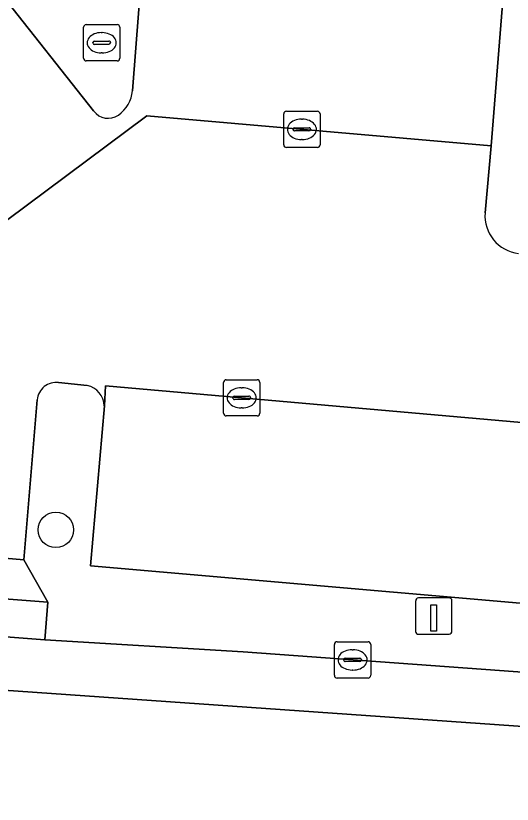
# Model space of a CAD drawing. Extents: x 159960 to 160866, y 382700 to 383354.
# Drawn here: x 160600.14 to 160613.82, y 382936.45 to 382958.19 of the extents above; entities that cross this region are included whole.
import ezdxf

# ---------------------------------------------------------------- set-up
doc = ezdxf.new("R2010")
doc.units = 0
for name, color, linetype in [('IMGEO_Boom', 7, 'Continuous'), ('IMGEO_Kolk', 7, 'Continuous'), ('IMGEO_Laadpaal', 7, 'Continuous'), ('IMGEO_Parkeervlak_open', 7, 'Continuous'), ('IMGEO_Rijbaan_lokaal_gesloten', 7, 'Continuous'), ('IMGEO_Rijbaan_lokaal_open', 7, 'Continuous'), ('IMGEO_Rioolput', 7, 'Continuous'), ('IMGEO_Voetpad_open', 7, 'Continuous')]:
    doc.layers.add(name, color=color, linetype=linetype)

msp = doc.modelspace()

# ---------------------------------------------------------------- linework, layer by layer
at = {"layer": 'IMGEO_Boom'}
msp.add_circle((160601.244, 382944.017), 0.489, dxfattribs=at)
at = {"layer": 'IMGEO_Kolk'}
for p, q in [((160607.599, 382955.561), (160608.451, 382955.561)), ((160607.524, 382954.635), (160607.524, 382955.487)), ((160608.012, 382955.341), (160608.037, 382955.341)), ((160608.525, 382955.487), (160608.525, 382954.635)), ((160607.826, 382955.104), (160608.224, 382955.104)), ((160607.783, 382955.055), (160607.783, 382955.067)), ((160608.221, 382955.018), (160607.823, 382955.018)), ((160608.267, 382955.067), (160608.267, 382955.055)), ((160608.035, 382954.781), (160608.01, 382954.781)), ((160608.451, 382954.561), (160607.599, 382954.561)), ((160605.941, 382948.158), (160606.793, 382948.158)), ((160605.866, 382947.232), (160605.866, 382948.084)), ((160606.354, 382947.938), (160606.379, 382947.938)), ((160606.867, 382948.084), (160606.867, 382947.232)), ((160606.125, 382947.652), (160606.125, 382947.664)), ((160606.563, 382947.615), (160606.165, 382947.615)), ((160606.168, 382947.701), (160606.566, 382947.701)), ((160606.609, 382947.664), (160606.609, 382947.652)), ((160606.377, 382947.378), (160606.352, 382947.378)), ((160606.793, 382947.158), (160605.941, 382947.158)), ((160608.921, 382940.007), (160608.921, 382940.859)), ((160608.996, 382940.933), (160609.848, 382940.933)), ((160609.922, 382940.859), (160609.922, 382940.007)), ((160609.409, 382940.713), (160609.434, 382940.713)), ((160609.18, 382940.427), (160609.18, 382940.439)), ((160609.618, 382940.39), (160609.22, 382940.39)), ((160609.223, 382940.476), (160609.621, 382940.476)), ((160609.664, 382940.439), (160609.664, 382940.427)), ((160609.432, 382940.153), (160609.407, 382940.153)), ((160609.848, 382939.933), (160608.996, 382939.933))]:
    msp.add_line(p, q, dxfattribs=at)
for points in [[(160607.599, 382955.561), (160608.451, 382955.561)], [(160607.524, 382954.635), (160607.524, 382955.487)], [(160608.525, 382955.487), (160608.525, 382954.635)], [(160608.451, 382954.561), (160607.599, 382954.561)], [(160605.941, 382948.158), (160606.793, 382948.158)], [(160605.866, 382947.232), (160605.866, 382948.084)], [(160606.867, 382948.084), (160606.867, 382947.232)], [(160606.793, 382947.158), (160605.941, 382947.158)], [(160608.921, 382940.007), (160608.921, 382940.859)], [(160608.996, 382940.933), (160609.848, 382940.933)], [(160609.922, 382940.859), (160609.922, 382940.007)], [(160609.848, 382939.933), (160608.996, 382939.933)]]:
    msp.add_lwpolyline(points, dxfattribs=at)
for centre, radius, start, end in [((160607.601, 382955.485), 0.0765, 91.552, 178.448), ((160607.601, 382955.485), 0.0765, 91.552, 178.448), ((160608.449, 382955.485), 0.0765, 1.552, 88.448), ((160608.449, 382955.485), 0.0765, 1.552, 88.448), ((160607.823, 382955.064), 0.0403, 85.8775, 175.7526), ((160608.228, 382955.066), 0.0386, 1.7309, 96.639), ((160607.82, 382955.054), 0.0366, 178.938, 274.7102), ((160608.224, 382955.061), 0.043, 264.8664, 352.4533), ((160607.601, 382954.637), 0.0765, 181.552, 268.448), ((160607.601, 382954.637), 0.0765, 181.552, 268.448), ((160608.449, 382954.637), 0.0765, 271.552, 358.448), ((160608.449, 382954.637), 0.0765, 271.552, 358.448), ((160605.943, 382948.082), 0.0765, 91.552, 178.448), ((160605.943, 382948.082), 0.0765, 91.552, 178.448), ((160606.791, 382948.082), 0.0765, 1.552, 88.448), ((160606.791, 382948.082), 0.0765, 1.552, 88.448), ((160606.165, 382947.661), 0.0403, 85.8775, 175.7526), ((160606.162, 382947.651), 0.0366, 178.938, 274.7102), ((160606.566, 382947.658), 0.043, 264.8664, 352.4533), ((160606.57, 382947.663), 0.0386, 1.7309, 96.639), ((160605.943, 382947.234), 0.0765, 181.552, 268.448), ((160605.943, 382947.234), 0.0765, 181.552, 268.448), ((160606.791, 382947.234), 0.0765, 271.552, 358.448), ((160606.791, 382947.234), 0.0765, 271.552, 358.448), ((160608.998, 382940.857), 0.0765, 91.552, 178.448), ((160608.998, 382940.857), 0.0765, 91.552, 178.448), ((160609.846, 382940.857), 0.0765, 1.552, 88.448), ((160609.846, 382940.857), 0.0765, 1.552, 88.448), ((160609.22, 382940.436), 0.0403, 85.8775, 175.7526), ((160609.217, 382940.426), 0.0366, 178.938, 274.7102), ((160609.621, 382940.433), 0.043, 264.8664, 352.4533), ((160609.625, 382940.438), 0.0386, 1.7309, 96.639), ((160608.998, 382940.009), 0.0765, 181.552, 268.448), ((160608.998, 382940.009), 0.0765, 181.552, 268.448), ((160609.846, 382940.009), 0.0765, 271.552, 358.448), ((160609.846, 382940.009), 0.0765, 271.552, 358.448)]:
    msp.add_arc(centre, radius, start, end, dxfattribs=at)
for centre, major_axis, ratio, start_param, end_param in [((160608.011, 382955.061), (-0.387, 0.002), 0.722429, 4.712389, 7.853982), ((160608.036, 382955.061), (-0.39, 0.002), 0.717154, 1.570796, 4.712389), ((160606.353, 382947.658), (-0.387, 0.002), 0.722429, 4.712389, 7.853982), ((160606.378, 382947.658), (-0.39, 0.002), 0.717154, 1.570796, 4.712389), ((160609.408, 382940.433), (-0.387, 0.002), 0.722429, 4.712389, 7.853982), ((160609.433, 382940.433), (-0.39, 0.002), 0.717154, 1.570796, 4.712389)]:
    msp.add_ellipse(centre, major_axis=major_axis, ratio=ratio, start_param=start_param, end_param=end_param, dxfattribs=at)
at = {"layer": 'IMGEO_Laadpaal'}
for p, q in [((160611.16, 382942.057), (160611.16, 382941.216)), ((160611.16, 382942.057), (160611.16, 382941.216)), ((160612.076, 382942.141), (160611.235, 382942.141)), ((160612.076, 382942.141), (160611.235, 382942.141)), ((160612.16, 382941.225), (160612.16, 382942.066)), ((160612.16, 382941.225), (160612.16, 382942.066)), ((160611.244, 382941.141), (160612.085, 382941.141)), ((160611.244, 382941.141), (160612.085, 382941.141))]:
    msp.add_line(p, q, dxfattribs=at)
msp.add_lwpolyline([(160611.575, 382941.954), (160611.735, 382941.954), (160611.735, 382941.221), (160611.575, 382941.221), (160611.575, 382941.954)], dxfattribs=at)
for centre, start, end in [((160611.238, 382942.063), 92.4484, 184.2845), ((160611.238, 382942.063), 92.4484, 184.2845), ((160612.082, 382942.063), 2.4484, 94.2845), ((160612.082, 382942.063), 2.4484, 94.2845), ((160611.238, 382941.219), 182.4484, 274.2845), ((160611.238, 382941.219), 182.4484, 274.2845), ((160612.082, 382941.219), 272.4484, 4.2845), ((160612.082, 382941.219), 272.4484, 4.2845)]:
    msp.add_arc(centre, 0.0779, start, end, dxfattribs=at)
at = {"layer": 'IMGEO_Parkeervlak_open'}
for points in [[(160593.122, 382948.675), (160588.731, 382949.069), (160588.292, 382944.252), (160593.967, 382943.753), (160594.384, 382948.45), (160603.756, 382955.43), (160613.241, 382954.607), (160613.647, 382959.665), (160603.695, 382960.517), (160603.358, 382956.122)], [(160602.285, 382955.567), (160599.752, 382958.776), (160591.899, 382952.862), (160593.973, 382950.153)], [(160619.805, 382946.477), (160602.611, 382947.99), (160602.581, 382947.441), (160602.201, 382943.028), (160618.896, 382941.572), (160619.217, 382945.98)]]:
    msp.add_lwpolyline(points, dxfattribs=at)
for centre, radius, start, end in [((160602.423, 382956.223), 0.941, 305.3435, 353.8232), ((160602.682, 382955.855), 0.49, 215.9641, 305.5475)]:
    msp.add_arc(centre, radius, start, end, dxfattribs=at)
at = {"layer": 'IMGEO_Rijbaan_lokaal_gesloten'}
msp.add_lwpolyline([(160593.024, 382941.591), (160585.755, 382942.145), (160585.624, 382940.588), (160616.611, 382938.423), (160616.753, 382939.899), (160606.405, 382940.651), (160600.944, 382940.986)], close=True, dxfattribs=at)
at = {"layer": 'IMGEO_Rijbaan_lokaal_open'}
for points in [[(160613.072, 382952.763), (160613.241, 382954.607), (160603.756, 382955.43), (160594.384, 382948.45), (160593.967, 382943.753), (160600.36, 382943.19), (160600.729, 382947.602)], [(160602.581, 382947.441), (160602.611, 382947.99), (160619.805, 382946.477), (160621.318, 382946.33), (160621.992, 382953.842), (160616.86, 382954.301), (160616.609, 382952.466)], [(160601.322, 382948.082), (160602.111, 382947.999)], [(160618.276, 382939.806), (160617.697, 382939.83), (160616.753, 382939.899), (160616.611, 382938.423), (160585.624, 382940.588), (160585.337, 382937.184), (160616.323, 382934.993), (160616.183, 382933.536), (160616.551, 382933.511), (160617.055, 382933.476)]]:
    msp.add_lwpolyline(points, dxfattribs=at)
for centre, radius, start, end in [((160614.121, 382952.681), 1.052, 175.5216, 263.1125), ((160601.259, 382947.553), 0.532, 83.2178, 174.7586), ((160601.989, 382947.419), 0.592, 2.1067, 78.1078)]:
    msp.add_arc(centre, radius, start, end, dxfattribs=at)
at = {"layer": 'IMGEO_Rioolput'}
for p, q in [((160602.083, 382957.948), (160602.935, 382957.948)), ((160602.008, 382957.022), (160602.008, 382957.874)), ((160602.496, 382957.728), (160602.521, 382957.728)), ((160603.009, 382957.874), (160603.009, 382957.022)), ((160602.267, 382957.442), (160602.267, 382957.454)), ((160602.705, 382957.405), (160602.307, 382957.405)), ((160602.31, 382957.491), (160602.708, 382957.491)), ((160602.751, 382957.454), (160602.751, 382957.442)), ((160602.519, 382957.168), (160602.494, 382957.168)), ((160602.935, 382956.948), (160602.083, 382956.948))]:
    msp.add_line(p, q, dxfattribs=at)
for points in [[(160602.083, 382957.948), (160602.935, 382957.948)], [(160602.008, 382957.022), (160602.008, 382957.874)], [(160603.009, 382957.874), (160603.009, 382957.022)], [(160602.935, 382956.948), (160602.083, 382956.948)]]:
    msp.add_lwpolyline(points, dxfattribs=at)
for centre, radius, start, end in [((160602.085, 382957.872), 0.0765, 91.552, 178.448), ((160602.085, 382957.872), 0.0765, 91.552, 178.448), ((160602.933, 382957.872), 0.0765, 1.552, 88.448), ((160602.933, 382957.872), 0.0765, 1.552, 88.448), ((160602.307, 382957.451), 0.0403, 85.8775, 175.7526), ((160602.304, 382957.441), 0.0366, 178.938, 274.7102), ((160602.708, 382957.448), 0.043, 264.8664, 352.4533), ((160602.712, 382957.453), 0.0386, 1.7309, 96.639), ((160602.085, 382957.024), 0.0765, 181.552, 268.448), ((160602.085, 382957.024), 0.0765, 181.552, 268.448), ((160602.933, 382957.024), 0.0765, 271.552, 358.448), ((160602.933, 382957.024), 0.0765, 271.552, 358.448)]:
    msp.add_arc(centre, radius, start, end, dxfattribs=at)
for centre, major_axis, ratio, start_param, end_param in [((160602.495, 382957.448), (-0.387, 0.002), 0.722429, 4.712389, 7.853982), ((160602.52, 382957.448), (-0.39, 0.002), 0.717154, 1.570796, 4.712389)]:
    msp.add_ellipse(centre, major_axis=major_axis, ratio=ratio, start_param=start_param, end_param=end_param, dxfattribs=at)
at = {"layer": 'IMGEO_Voetpad_open'}
for points in [[(160634.735, 382958.383), (160637.416, 382958.19), (160637.67, 382961.705), (160602.645, 382964.701), (160588.123, 382953.831), (160583.476, 382950.353), (160583.106, 382945.445), (160582.943, 382942.36), (160585.755, 382942.145), (160593.024, 382941.591), (160593.103, 382942.628), (160601.023, 382942.023), (160600.36, 382943.19), (160593.967, 382943.753), (160588.292, 382944.252), (160588.731, 382949.069), (160593.122, 382948.675)], [(160603.358, 382956.122), (160603.695, 382960.517), (160613.647, 382959.665), (160613.241, 382954.607), (160613.072, 382952.763)], [(160591.899, 382952.862), (160599.752, 382958.776), (160602.285, 382955.567)], [(160602.111, 382947.999), (160601.322, 382948.082)], [(160600.729, 382947.602), (160600.36, 382943.19), (160601.023, 382942.023), (160600.944, 382940.986), (160606.405, 382940.651), (160616.753, 382939.899), (160617.697, 382939.83), (160618.276, 382939.806)], [(160619.217, 382945.98), (160618.896, 382941.572), (160602.201, 382943.028), (160602.581, 382947.441)]]:
    msp.add_lwpolyline(points, dxfattribs=at)
msp.add_lwpolyline([(160593.024, 382941.591), (160600.944, 382940.986), (160601.023, 382942.023), (160593.103, 382942.628)], close=True, dxfattribs=at)
for centre, radius, start, end in [((160602.423, 382956.223), 0.941, 305.3435, 353.8232), ((160602.682, 382955.855), 0.49, 215.9641, 305.5475), ((160614.121, 382952.681), 1.052, 175.5216, 263.1125), ((160601.259, 382947.553), 0.532, 83.2178, 174.7586), ((160601.989, 382947.419), 0.592, 2.1067, 78.1078)]:
    msp.add_arc(centre, radius, start, end, dxfattribs=at)

doc.saveas('drawing.dxf')
